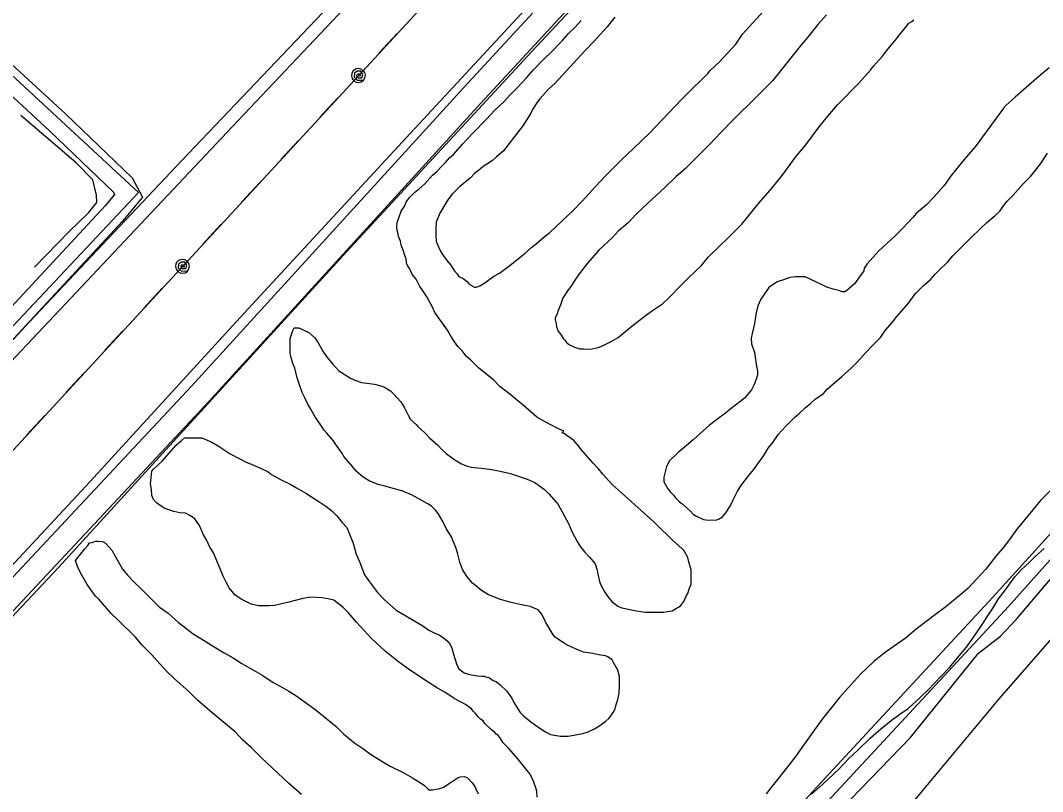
# Model space of a CAD drawing. Extents: x 3355677 to 3393573, y 612928 to 638357.
# Drawn here: x 3384413 to 3385728, y 622243 to 623235 of the extents above; entities that cross this region are included whole.
import ezdxf

# ---------------------------------------------------------------- set-up
doc = ezdxf.new("R2010")
doc.units = 0
for name, color, linetype in [('V-ROAD-CNTR', 7, 'Continuous'), ('V-SITE-OTLN', 7, 'Continuous'), ('V-SITE-VEGE', 7, 'Continuous'), ('V-TOPO-SHOR', 7, 'Continuous'), ('V-UTIL-LINE', 7, 'Continuous')]:
    doc.layers.add(name, color=color, linetype=linetype)

msp = doc.modelspace()

# ---------------------------------------------------------------- linework, layer by layer
at = {"layer": 'V-ROAD-CNTR'}
for points in [[(3385649.3, 623858.3), (3385393.3, 623592.7), (3384983.5, 623148.8), (3384633.4, 622764.9), (3384165.6, 622265), (3384081.3, 622169.8), (3384058.4, 622128.5), (3384052, 622105)], [(3383678.4, 623847.7), (3383875.6, 623666.2), (3384175.9, 623386.6), (3384471.2, 623115.1), (3384556.9, 623032.4), (3384570.1, 623007.7), (3384544.5, 622976.7), (3384349.8, 622767), (3384179.4, 622595.3), (3384143.5, 622549.5), (3384096.1, 622588.1), (3383988.7, 622696), (3383827.4, 622842.6), (3383715.7, 622947.6), (3383667.6, 622993.3)], [(3385481.3, 623640.8), (3385415.1, 623572.1), (3385005.6, 623128.5), (3384655.4, 622744.6), (3384187.8, 622244.8), (3384105.9, 622152.4), (3384086.4, 622117.1), (3384079.3, 622091.2), (3384083.5, 622062.8), (3384106.1, 622018.8), (3384188.5, 621943.8), (3384500.7, 621659.3), (3384654, 621512.8), (3384841.1, 621336.5), (3385030.9, 621162.8)], [(3384300.2, 623231.5), (3384450.6, 623093.2), (3384532.7, 623014), (3384534.1, 623011.3), (3384521.9, 622996.5), (3384328.1, 622787.8), (3384156.9, 622615.2), (3384138.7, 622592.1), (3384116.3, 622610.4), (3384009.5, 622717.7), (3383914.6, 622803.9)]]:
    msp.add_lwpolyline(points, dxfattribs=at)
at = {"layer": 'V-SITE-OTLN'}
for p, q in [((3384019.4, 623518.5), (3384564.9, 623013.9)), ((3384564.9, 623013.9), (3384116.8, 622536.5))]:
    msp.add_line(p, q, dxfattribs=at)
at = {"layer": 'V-SITE-VEGE'}
for points in [[(3385177.8, 623239.3), (3385167.9, 623227), (3385150.6, 623208.1), (3385139.5, 623196.3), (3385124.5, 623180.1), (3385114.6, 623169.5), (3385101.2, 623154.4), (3385092.3, 623146.6), (3385081.2, 623134.3), (3385078.5, 623130.4), (3385071.8, 623120.4), (3385069.6, 623115.9), (3385059.6, 623099.7), (3385034.7, 623067.3), (3385025.2, 623059), (3385020.2, 623055), (3385013, 623050), (3385008.5, 623047.2), (3385002.4, 623042.2), (3384997.4, 623038.3), (3384991.9, 623032.7), (3384978, 623020.9), (3384968.5, 623011.4), (3384963, 623004.2), (3384952.5, 622986.9), (3384948, 622975.7), (3384947.5, 622967.9), (3384947.5, 622957.9), (3384948.1, 622951.2), (3384952, 622941.8), (3384955.4, 622935.1), (3384961.6, 622926.2), (3384966.6, 622920.1), (3384971.1, 622913.4), (3384974.4, 622909.5), (3384977.2, 622905.6), (3384982.8, 622902.9), (3384987.8, 622899), (3384990.6, 622895.6), (3384997.3, 622891.8), (3384999.5, 622891.8), (3385004, 622893.5), (3385010.7, 622897.4), (3385022.3, 622905.8), (3385029.6, 622909.7), (3385041.2, 622918.6), (3385046.8, 622923.1), (3385056.2, 622930.4), (3385062.4, 622935.4), (3385071.2, 622943.2), (3385076.8, 622947.7), (3385086.8, 622956.7), (3385094, 622962.2), (3385125.1, 622991.3), (3385135.7, 623002.5), (3385152.9, 623021.5)], [(3385110.4, 622877.1), (3385108.2, 622869.8), (3385104.9, 622862), (3385103.8, 622857.6), (3385101, 622852), (3385101, 622849.8), (3385102.2, 622844.7), (3385102.7, 622840.8), (3385105, 622835.3), (3385107.8, 622831.4), (3385111.7, 622825.3), (3385113.4, 622823.6), (3385116.2, 622820.3), (3385119.5, 622817.5), (3385123.4, 622815.8), (3385125.7, 622814.7), (3385132.9, 622812.5), (3385137.4, 622812.5), (3385144.6, 622812), (3385148.5, 622812.6), (3385156.3, 622814.3), (3385161.9, 622816.5), (3385173, 622822.1), (3385181.9, 622827.2), (3385189.7, 622833.3), (3385201.9, 622843.4), (3385218.6, 622856.2), (3385226.3, 622861.8), (3385239.1, 622870.2), (3385247.4, 622878), (3385262.4, 622893.7), (3385273, 622904.3), (3385289.1, 622919.9), (3385298, 622930.6), (3385313.5, 622945.6), (3385323, 622955.1), (3385331.9, 622963.5), (3385341.3, 622973), (3385362.9, 622999.8), (3385380.1, 623019.9), (3385392.9, 623035.6), (3385410.1, 623059), (3385423.4, 623075.2), (3385440.6, 623098.1), (3385451.7, 623112), (3385464.5, 623127.1), (3385491.7, 623154.5), (3385506.7, 623171.3), (3385510.6, 623176.3), (3385521.7, 623188.6), (3385528.9, 623198.1), (3385538.3, 623209.2), (3385543.9, 623216.5), (3385551.6, 623226), (3385556.1, 623231.6), (3385560, 623233.8), (3385562.7, 623236)], [(3385450.2, 623242.4), (3385439.1, 623230.1), (3385425.8, 623213.3), (3385416.4, 623202.2), (3385380.8, 623157.5), (3385359.7, 623136.3), (3385330.3, 623107.8), (3385314.2, 623091), (3385299.8, 623075.4), (3385286.4, 623062), (3385268.7, 623044.7), (3385256.4, 623034), (3385242, 623020.1), (3385230.9, 623010), (3385219.8, 622999.4), (3385204.8, 622985.4), (3385194.8, 622974.8), (3385182.6, 622964.2), (3385174.8, 622955.8), (3385157, 622939.6), (3385142.6, 622922.8), (3385136.5, 622915), (3385132.1, 622908.9), (3385125.4, 622899.4), (3385121, 622892.7), (3385117.1, 622887.1), (3385110.4, 622877.1)], [(3385152.9, 623021.5), (3385166.2, 623035.4), (3385186.8, 623056.1), (3385202.3, 623070.6), (3385222.9, 623090.7), (3385255.1, 623124.3), (3385264.5, 623134.3), (3385278.9, 623148.8), (3385287.3, 623156.7), (3385297.3, 623166.7), (3385300.6, 623170.6), (3385312.3, 623181.8), (3385333.4, 623204.7), (3385342.2, 623217.5), (3385368.9, 623247.1)], [(3385169.6, 622642.8), (3385162.4, 622651.1), (3385156.8, 622657.8), (3385150.1, 622665.5), (3385133.9, 622683.3), (3385131.1, 622687.8), (3385124.9, 622694.4), (3385116, 622701.1), (3385112.6, 622703.3), (3385109.8, 622703.8), (3385112.1, 622706.6), (3385103.7, 622710.5), (3385088.1, 622718.3), (3385077.5, 622724.4), (3385059.6, 622740.5), (3385050.7, 622747.1), (3385044.5, 622752.7), (3385030, 622763.8), (3385021.6, 622772.6), (3385007.1, 622784.3), (3385002.6, 622788.2), (3384992, 622798.2), (3384986.4, 622803.2), (3384981.4, 622809.8), (3384975.8, 622815.4), (3384970.8, 622822.6), (3384966.9, 622828.7), (3384962.4, 622836.5), (3384946.2, 622859.3), (3384943.4, 622866), (3384936.1, 622879.3), (3384932.2, 622885.4), (3384927.1, 622892.7), (3384924.9, 622897.1), (3384922.1, 622902.1), (3384917.6, 622907.7), (3384913.7, 622916), (3384910.9, 622919.9), (3384909.8, 622922.7), (3384909.2, 622928.3), (3384907.5, 622932.7), (3384905.8, 622938.3), (3384903, 622946.1), (3384901.9, 622951.1), (3384899.6, 622957.2), (3384899.1, 622960.5), (3384897.9, 622965), (3384897.4, 622968.9), (3384897.9, 622975), (3384902.9, 622989.5), (3384906.8, 622995.1), (3384909.5, 623001.2), (3384913.4, 623006.8), (3384920.6, 623014.1), (3384926.2, 623018.6), (3384933.4, 623024.7), (3384943.4, 623035.9), (3384949, 623040.9), (3384955.1, 623047.6), (3384960.1, 623052.1), (3384965.6, 623058.8), (3384970.1, 623062.7), (3384981.7, 623076.1), (3384988.4, 623082.8), (3384994.5, 623089.5), (3385012.8, 623107.9), (3385023.4, 623119.7), (3385035.6, 623130.8), (3385043.4, 623139.8), (3385051.7, 623148.2), (3385064.4, 623161.6), (3385072.8, 623171.1), (3385087.2, 623186.1), (3385096.7, 623195.1), (3385110, 623209), (3385117.8, 623218), (3385126.6, 623226.4), (3385134.4, 623235.3)], [(3385736.7, 623174.2), (3385723.4, 623163), (3385703.4, 623145.7), (3385692.8, 623136.2), (3385681.2, 623126.1), (3385677.8, 623122.2), (3385675.6, 623119.4), (3385641.2, 623072.5), (3385627.3, 623056.3), (3385610.7, 623035.7), (3385601.3, 623022.8), (3385587.9, 623007.2), (3385579.1, 622998.2), (3385565.7, 622986.5), (3385561.8, 622982), (3385548, 622967.5), (3385538.5, 622958), (3385517.4, 622938.5), (3385502.4, 622921.7), (3385498.5, 622916.1), (3385498, 622912.8), (3385494.7, 622908.3), (3385486.3, 622896), (3385475.8, 622887.1), (3385473.6, 622886), (3385469.7, 622886), (3385467.4, 622887.1), (3385458.5, 622889.3), (3385450.7, 622892), (3385436.2, 622898.7), (3385422.8, 622905.3), (3385410.6, 622905.3), (3385402.8, 622904.1), (3385395, 622901.3), (3385386.6, 622898.5), (3385376.1, 622891.2), (3385365.5, 622876.2), (3385361.7, 622867.8), (3385359.5, 622858.9), (3385357.3, 622845), (3385354.5, 622832.1), (3385353.4, 622826), (3385353.5, 622818.8), (3385357.4, 622807.6), (3385360.2, 622789.8), (3385361.4, 622784.3), (3385361.4, 622778.7), (3385357.5, 622767.5), (3385353.6, 622759.7), (3385344.8, 622749.1), (3385338.6, 622744.1), (3385327.5, 622735.7), (3385320.3, 622729.5), (3385308.6, 622721.2), (3385299.7, 622714.4), (3385287.5, 622703.3), (3385278.6, 622695.4), (3385267, 622685.4), (3385259.2, 622679.2), (3385248.1, 622668.1), (3385244.2, 622660.8), (3385240.9, 622647.4), (3385240.9, 622641.3), (3385246, 622632.4), (3385248.8, 622628.5), (3385253.2, 622624.1), (3385256, 622620.7), (3385261.1, 622615.7), (3385263.8, 622613.5), (3385275, 622603.5), (3385278.4, 622599.6), (3385282.8, 622596.9), (3385291.8, 622593), (3385297.9, 622591.9), (3385309, 622592.5), (3385311.3, 622593.1), (3385316.3, 622596.4)], [(3385316.3, 622596.4), (3385320.7, 622601.4), (3385326.2, 622609.8), (3385329.6, 622617.1), (3385335.7, 622629.3), (3385341.2, 622637.7), (3385350.1, 622649.4), (3385356.2, 622656.7), (3385361.7, 622664.5), (3385369.5, 622675.1), (3385375, 622684.6), (3385381.1, 622691.9), (3385388.3, 622702.5), (3385392.2, 622706.9), (3385397.8, 622713.1), (3385408.9, 622724.2), (3385415, 622729.3), (3385423.3, 622737.1), (3385428.9, 622741.6), (3385436.1, 622748.3), (3385438.3, 622749.4), (3385446.1, 622755), (3385451.1, 622760.6), (3385461.1, 622769.5), (3385470, 622776.8), (3385481.7, 622787.4), (3385489.4, 622795.2), (3385500.5, 622807.5), (3385508.3, 622815.9), (3385519.4, 622827.1), (3385525.5, 622836), (3385535, 622846.6), (3385540.5, 622853.9), (3385549.9, 622865), (3385555.5, 622871.2), (3385563.3, 622881.8), (3385565.5, 622884.6), (3385574.4, 622893.5), (3385583.8, 622901.9), (3385589.9, 622908.6), (3385595.5, 622914.2), (3385606, 622924.2), (3385612.7, 622932.1), (3385635.4, 622955), (3385648.8, 622967.8), (3385656, 622974.5), (3385667.1, 622984), (3385673.2, 622989.6), (3385677.1, 622995.2), (3385682.6, 623002.5), (3385690.4, 623010.3), (3385703.2, 623024.8), (3385712.6, 623034.3), (3385725.9, 623051), (3385734.3, 623064.4)], [(3384815.2, 622694.6), (3384807.4, 622704), (3384804, 622707.9), (3384796.8, 622717.9), (3384792.8, 622724.1), (3384786.7, 622734.6), (3384783.3, 622740.2), (3384778.8, 622749.6), (3384775.5, 622756.3), (3384771.5, 622767.4), (3384769.3, 622775.2), (3384765.9, 622787.5), (3384763.7, 622793.6), (3384761.4, 622801.4), (3384760.3, 622806.4), (3384760.2, 622825.9), (3384763.5, 622835.9), (3384765.2, 622839.3), (3384771.3, 622839.3), (3384784.2, 622833.7), (3384792, 622826.5), (3384795.9, 622820.4), (3384802.1, 622809.3), (3384807.6, 622801.5), (3384814.9, 622792.6), (3384822.7, 622784.3), (3384837.8, 622774.9), (3384844.5, 622771.5), (3384851.7, 622769.3), (3384862.3, 622767.7), (3384868.5, 622767.2), (3384876.8, 622765), (3384881.3, 622763.3), (3384889.1, 622758.3), (3384893.6, 622753.9), (3384902.5, 622744.4), (3384907, 622736.6), (3384912, 622727.2), (3384914.8, 622721.6), (3384922.1, 622715), (3384924.3, 622712.7), (3384933.3, 622704.4), (3384939.4, 622697.8), (3384950, 622688.3), (3384955.1, 622682.8), (3384960.6, 622677.8), (3384971.8, 622669.4), (3384980.7, 622664.5), (3384986.9, 622661.7), (3384992.4, 622660), (3385005.8, 622659), (3385019.7, 622657.3), (3385030.3, 622655.1), (3385043.7, 622651.8), (3385064.9, 622644.7), (3385074.9, 622640.2), (3385087.2, 622631.4), (3385093.4, 622625.3), (3385105.1, 622611.9), (3385118, 622587.5), (3385122.5, 622577.4), (3385129.2, 622564.6), (3385133.7, 622557.4), (3385138.7, 622551.3), (3385145.4, 622544.1), (3385152.7, 622535.8), (3385154.9, 622527.4), (3385156.1, 622522.4), (3385158.3, 622511.3), (3385163.9, 622500.7), (3385168.4, 622494), (3385174, 622487.4), (3385181.8, 622481.3), (3385186.8, 622479), (3385196.9, 622476.8), (3385205.8, 622475.2), (3385216.9, 622473.6), (3385240.3, 622473.6), (3385251.5, 622475.3), (3385255.9, 622477.6), (3385259.8, 622479.8), (3385262.6, 622482.1), (3385266.5, 622487.1), (3385269.2, 622493.2), (3385272, 622498.2), (3385273.1, 622502.1), (3385275.9, 622509.4), (3385275.8, 622527.8), (3385273, 622538.3), (3385271.9, 622543.9), (3385266.8, 622552.3), (3385264.6, 622555), (3385251.7, 622566.7), (3385247.8, 622570.6), (3385235.5, 622582.2), (3385228.3, 622589.5), (3385207.6, 622608.3), (3385194.8, 622619.4), (3385186.4, 622627.2), (3385174.7, 622637.2), (3385169.6, 622642.8)], [(3385077.8, 622235.3), (3385077.3, 622243.1), (3385075.6, 622248.7), (3385072.2, 622258.1), (3385068.3, 622265.4), (3385061.6, 622274.2), (3385053.2, 622284.8), (3385041.4, 622298.1), (3385034.2, 622305.4), (3385029.7, 622312), (3385027.5, 622314.8), (3385024.7, 622317), (3385023.6, 622318.7), (3385018.5, 622322.6), (3385010.7, 622330.3), (3385008.5, 622333.7), (3385005.1, 622335.9), (3385003.4, 622337.6), (3385001.8, 622338.7), (3385000.7, 622340.3), (3384997.9, 622343.7), (3384995.6, 622345.9), (3384993.4, 622349.2), (3384985.6, 622354.8), (3384980, 622357.6), (3384971.1, 622362.5), (3384965.5, 622366.4), (3384959.3, 622370.3), (3384948.2, 622376.4), (3384937.6, 622383.6), (3384913.6, 622399.1), (3384899.6, 622409.7), (3384882.3, 622423.5), (3384864.4, 622440.2), (3384845.4, 622460.7), (3384834.8, 622473), (3384828.1, 622479.6), (3384816.4, 622489.1), (3384810.8, 622490.2), (3384801.3, 622491.8), (3384786.3, 622492.9), (3384776.3, 622491.2), (3384756.8, 622486.1), (3384752.9, 622485), (3384740.1, 622482.2), (3384732.9, 622481.6), (3384719.5, 622481.5), (3384710, 622483.7), (3384697.7, 622489.8), (3384689.4, 622495.4), (3384681.5, 622504.8), (3384677.6, 622512), (3384673.7, 622519.8), (3384669.2, 622531.5), (3384661.4, 622549.9), (3384656.9, 622557.1), (3384652.4, 622566.5), (3384648.5, 622573.2), (3384642.9, 622586), (3384641.2, 622588.2), (3384637.3, 622593.8), (3384631.7, 622597.7), (3384625.6, 622601), (3384618.3, 622601.5), (3384610.5, 622603.2), (3384598.8, 622607), (3384592.7, 622610.9), (3384588.2, 622614.3), (3384584.3, 622618.7), (3384582, 622623.7), (3384581.5, 622631.5), (3384580.3, 622638.7), (3384581.9, 622654.9), (3384584.2, 622657.7), (3384595.3, 622667.8), (3384613.6, 622688.4), (3384620.3, 622694.6), (3384624.1, 622697.9), (3384646.4, 622698), (3384659.3, 622692.5), (3384667.6, 622687.5), (3384682.7, 622677.5), (3384696.1, 622670.3), (3384701.7, 622667.5), (3384721.2, 622659.2), (3384731.8, 622654.2), (3384736.2, 622650.9), (3384748.5, 622643.7), (3384760.2, 622638.2), (3384768.1, 622633.7), (3384780.3, 622626.5), (3384787.6, 622622.1), (3384798.2, 622614.9), (3384806, 622609.9), (3384813.8, 622603.8), (3384820, 622597.7), (3384827.2, 622588.8), (3384832.8, 622582.7), (3384837.3, 622571.6), (3384840.7, 622563.8), (3384845.2, 622548.2)], [(3384845.2, 622548.2), (3384849.7, 622537.6), (3384855.8, 622521.5), (3384862, 622512.6), (3384872.6, 622498.7), (3384881, 622489.8), (3384896.6, 622475.9), (3384930.7, 622456), (3384938.5, 622450.4), (3384946.3, 622446.6), (3384951.9, 622444.4), (3384957.5, 622440.5), (3384964.7, 622434.4), (3384968.1, 622427.1), (3384970.3, 622419.3), (3384974.3, 622407.1), (3384976.5, 622401), (3384983.8, 622395.4), (3384991, 622393.2), (3385001.1, 622391.6), (3385006.6, 622391.1), (3385010, 622391.1), (3385012.8, 622390), (3385016.1, 622389.4), (3385020.6, 622386.1), (3385025.6, 622383.9), (3385030.1, 622380), (3385038.4, 622372.2), (3385045.1, 622362.8), (3385047.9, 622357.2), (3385051.9, 622351.1), (3385055.8, 622344.4), (3385060.3, 622340), (3385069.7, 622332.2), (3385077.6, 622326.7), (3385088.7, 622319.4), (3385094.9, 622316.1), (3385107.7, 622313.9), (3385117.7, 622314), (3385124.9, 622315.1), (3385136.6, 622317.4), (3385143.3, 622319.6), (3385151.7, 622323.5), (3385157.2, 622326.9), (3385166.1, 622333), (3385170.5, 622337), (3385175.5, 622344.2), (3385177.8, 622348.1), (3385180, 622355.9), (3385181.1, 622359.3), (3385183.3, 622369.3), (3385183.8, 622378.2), (3385183.8, 622390.5), (3385181.5, 622398.8), (3385176.5, 622407.7), (3385174.2, 622412.2), (3385168.6, 622416), (3385165.9, 622417.2), (3385156.9, 622418.8), (3385149.7, 622420.4), (3385137.4, 622422.1), (3385127.9, 622426), (3385116.8, 622430.9), (3385112.9, 622433.1), (3385101.2, 622441.5), (3385098.4, 622444.2), (3385088.9, 622460.4), (3385083.8, 622470.9), (3385079.3, 622476.5), (3385068.7, 622480.9), (3385057.6, 622483.1), (3385042.5, 622486.4), (3385030.8, 622489.7), (3385015.2, 622495.8), (3385006.3, 622501.3), (3384994.6, 622510.8), (3384987.9, 622519.1), (3384981.7, 622528.6), (3384978.3, 622538), (3384975.5, 622549.7), (3384973.3, 622556.9), (3384969.9, 622564.7), (3384967.6, 622570.3), (3384960.9, 622581.4), (3384956.5, 622590.3), (3384950.3, 622600.3), (3384946.9, 622604.8), (3384941.9, 622609.8), (3384937.4, 622613.1), (3384916.2, 622624.7), (3384905.1, 622629.1), (3384881.7, 622635.8), (3384873.3, 622638), (3384861.6, 622642.4), (3384853.8, 622647.4), (3384844.9, 622655.1), (3384840.4, 622661.2), (3384829.2, 622674), (3384827.5, 622677.4), (3384819.7, 622687.9), (3384815.2, 622694.6)], [(3385742.8, 622634.5), (3385725.6, 622617.1), (3385715.6, 622605.4), (3385695.1, 622580.3), (3385685.6, 622566.9), (3385676.8, 622555.7), (3385668.4, 622546.2), (3385655.1, 622528.9), (3385649.6, 622522.8), (3385632.4, 622504.3)], [(3384774.8, 622238.8), (3384758.1, 622253.3), (3384723.4, 622286), (3384710, 622299.4), (3384699.4, 622308.8), (3384689.4, 622319.4), (3384672, 622333.8), (3384659.2, 622344.3), (3384641.3, 622359.9), (3384629.6, 622371.5), (3384611.2, 622387.6), (3384601.1, 622397.6), (3384588.8, 622411), (3384582.1, 622418.7), (3384569.3, 622431.5), (3384561.4, 622440.9), (3384538.5, 622463.7), (3384529.6, 622472), (3384513.9, 622490.4), (3384509.5, 622494.3), (3384503.9, 622502), (3384498.8, 622509.3), (3384490.4, 622524.3), (3384486.5, 622532.1), (3384483.7, 622539.9), (3384495.9, 622554.9), (3384499.8, 622559.4), (3384502, 622562.8), (3384505.4, 622563.3), (3384509.8, 622565), (3384513.1, 622565), (3384518.7, 622564.5), (3384522.6, 622562.3), (3384531, 622552.8), (3384533.3, 622548.4), (3384544.5, 622528.9), (3384551.2, 622520.6), (3384557.9, 622513.3), (3384569.6, 622502.2), (3384591.9, 622480), (3384603.1, 622472.3), (3384616.5, 622460.1), (3384635.5, 622445.6), (3384650.6, 622436.2), (3384660.1, 622430.1), (3384675.1, 622421.2), (3384686.8, 622414.6), (3384698, 622407.4), (3384724.8, 622391.9), (3384738.2, 622383), (3384746.5, 622378.6), (3384758.3, 622371.9), (3384767.2, 622366.4), (3384781.1, 622356.4), (3384791.8, 622348.6), (3384802.9, 622339.7), (3384819.1, 622326.4), (3384828.6, 622317), (3384843.1, 622304.8), (3384854.8, 622297), (3384864.9, 622289.8), (3384880, 622280.4), (3384888.9, 622275.4), (3384905.6, 622267.1), (3384917.3, 622260.4), (3384932.4, 622251), (3384936.9, 622246.6), (3384939.1, 622244.9), (3384943, 622244.9), (3384952.5, 622246.6), (3384957.5, 622248.3), (3384964.7, 622252.8), (3384976.4, 622260.6), (3384979.2, 622261.7), (3384984.2, 622261.8), (3384988.1, 622260.1), (3384994.2, 622254), (3384997.6, 622249), (3385002.1, 622239.5)], [(3385431, 622239.2), (3385445.4, 622252), (3385466, 622271.6), (3385478.2, 622284.4), (3385490.9, 622296.2), (3385506.5, 622311.2), (3385517.1, 622320.7), (3385533.2, 622334.2), (3385544.3, 622342), (3385555.4, 622349.3), (3385570.4, 622363.2), (3385581.5, 622373.9), (3385597.6, 622391.2), (3385608.2, 622402.3), (3385631.5, 622430.3), (3385644.2, 622448.7), (3385663.6, 622477.7), (3385671.4, 622490.5), (3385680.3, 622502.3), (3385692.5, 622519), (3385700.2, 622527.4), (3385711.3, 622538), (3385718.6, 622545.3), (3385730.2, 622555.3)], [(3385632.4, 622504.3), (3385625.7, 622498.2), (3385603.5, 622480.3), (3385588.5, 622469.1), (3385565.7, 622451.8), (3385551.2, 622439.5), (3385526.2, 622422.1), (3385511.2, 622409.8), (3385494, 622393.6), (3385466.8, 622363.5), (3385461.8, 622357.3), (3385444.6, 622335.6), (3385418.5, 622299.3), (3385411.9, 622289.8), (3385398.6, 622272.5), (3385381.9, 622251.8), (3385372.5, 622239.5)]]:
    msp.add_lwpolyline(points, dxfattribs=at)
at = {"layer": 'V-TOPO-SHOR'}
for points in [[(3385451.6, 623608.5), (3385339.6, 623482.5), (3385071.2, 623195.4), (3384832.9, 622937.7), (3384461.9, 622531.2), (3384286.8, 622344.6), (3384203, 622249.9)], [(3385306.9, 623513.2), (3385117.6, 623309.5), (3384909.5, 623084), (3384695.8, 622852.9), (3384502.7, 622641.6), (3384291.8, 622415.1), (3384164.6, 622286.3)], [(3384264.8, 622674), (3384424.9, 622847.4), (3384620.8, 623054.9), (3384828, 623272.8), (3384840.2, 623286.1), (3384848.7, 623289.9), (3384852.2, 623290.6), (3384858.2, 623291.8), (3384861.9, 623288), (3384861, 623282.4), (3384844.1, 623266.3), (3384685.8, 623098.6), (3384449.5, 622847.5), (3384154.7, 622534.8)], [(3384431.1, 622917.4), (3384476.3, 622963.8), (3384500.8, 622987.5), (3384511.2, 623000.7), (3384511.1, 623010.2), (3384506.4, 623030), (3384484.6, 623051.7), (3384413.5, 623112.9)], [(3384894, 621618.4), (3384873.3, 621595.7), (3384865.7, 621591.9), (3384862.9, 621593.7), (3384855.3, 621600.3), (3384854.4, 621603.2), (3384859.1, 621611.7), (3384875.3, 621629), (3384970.2, 621730.1), (3385164.2, 621949.9), (3385442, 622253.1), (3385664.2, 622492.8), (3385870.4, 622720.2)], [(3385885.6, 622706), (3385684.1, 622480.6), (3385418.5, 622194.4), (3385185, 621940.5), (3384963.7, 621699.9)], [(3385742.8, 622442.9), (3385672.2, 622362.4), (3385571.4, 622241.2), (3385513.1, 622171.1), (3385492.3, 622153.1), (3385466.9, 622132.2), (3385449, 622120.8), (3385429.1, 622115.1), (3385416.8, 622120.7), (3385410.2, 622127.3), (3385416.8, 622147.2), (3385428, 622176.5), (3385480.8, 622232.4), (3385558, 622312), (3385645.5, 622420.9), (3385673.8, 622442.7), (3385694.5, 622464.5), (3385737.8, 622515.7)]]:
    msp.add_lwpolyline(points, dxfattribs=at)
at = {"layer": 'V-UTIL-LINE'}
for points in [[(3387735.2, 628787.2), (3384417.1, 624919.5), (3385450.1, 623817.3), (3383505.8, 621708.7)], [(3384897.4, 623217.8), (3384874.3, 623192.9)], [(3384847.9, 623164.2), (3384850.7, 623163.8), (3384849.7, 623165.9), (3384847, 623166.2), (3384845.2, 623163.8), (3384847.6, 623161.4), (3384852.3, 623161.5), (3384853.6, 623165.5), (3384851.1, 623169.7), (3384846.5, 623169.7), (3384842.8, 623167.2), (3384842.5, 623162.3), (3384846.4, 623158.4), (3384854.5, 623158.1), (3384856.3, 623161.1), (3384856.9, 623164.6), (3384856.1, 623168), (3384854, 623170.8), (3384851, 623172.6), (3384847.5, 623173.2), (3384844.1, 623172.4), (3384841.3, 623170.3), (3384839.5, 623167.3), (3384838.9, 623163.8), (3384839.7, 623160.4), (3384841.8, 623157.6), (3384844.8, 623155.7), (3384848.3, 623155.2), (3384851.7, 623156), (3384854.5, 623158.1)], [(3384821.4, 623135.5), (3384798.4, 623110.5)], [(3384771.3, 623081.1), (3384748.2, 623056.1)], [(3384721.1, 623026.7), (3384698.1, 623001.7)], [(3384671, 622972.3), (3384647.9, 622947.3)], [(3384621.5, 622918.7), (3384624.3, 622918.2), (3384623.3, 622920.3), (3384620.5, 622920.6), (3384618.8, 622918.3), (3384621.2, 622915.9), (3384625.9, 622915.9), (3384627.2, 622920), (3384624.6, 622924.1), (3384620.1, 622924.2), (3384616.4, 622921.6), (3384616.1, 622916.8), (3384619.9, 622912.8), (3384628.1, 622912.6), (3384629.9, 622915.5), (3384630.5, 622919), (3384629.6, 622922.4), (3384627.6, 622925.3), (3384624.6, 622927.1), (3384621.1, 622927.6), (3384617.7, 622926.8), (3384614.9, 622924.8), (3384613, 622921.8), (3384612.5, 622918.3), (3384613.3, 622914.9), (3384615.4, 622912), (3384618.4, 622910.2), (3384621.8, 622909.7), (3384625.3, 622910.5), (3384628.1, 622912.6)], [(3384595, 622890), (3384572, 622865)], [(3384544.9, 622835.6), (3384521.8, 622810.6)], [(3384494.7, 622781.2), (3384471.6, 622756.2)], [(3384444.5, 622726.8), (3384421.5, 622701.8)]]:
    msp.add_lwpolyline(points, dxfattribs=at)

doc.saveas('drawing.dxf')
